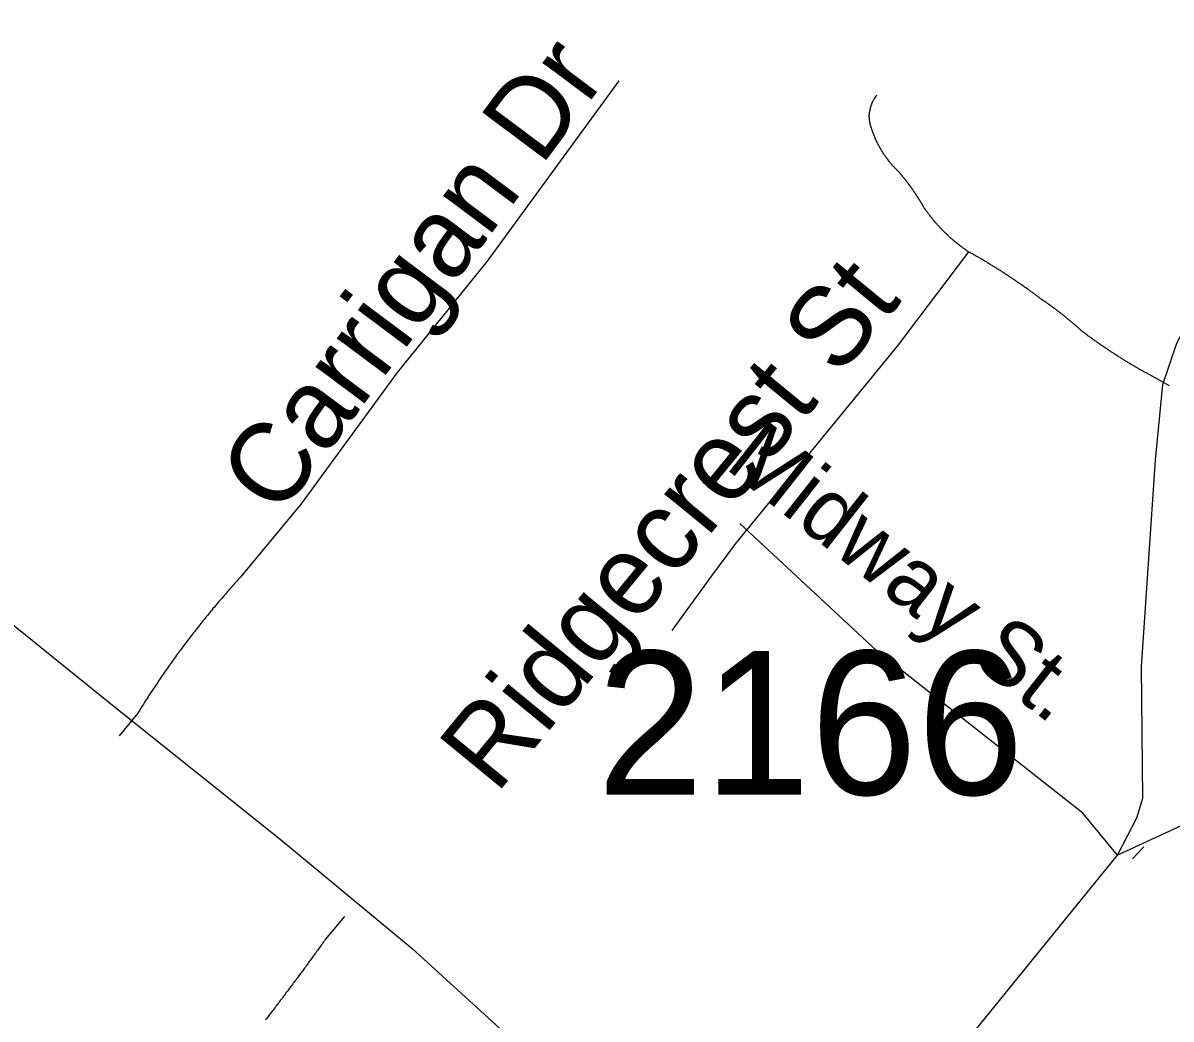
# Model space of a CAD drawing. Extents: x 1268485 to 1426702, y 514839 to 616766.
# Drawn here: x 1382158 to 1383339, y 566922 to 567946 of the extents above; entities that cross this region are included whole.
import ezdxf

# ---------------------------------------------------------------- set-up
doc = ezdxf.new("R2010")
doc.units = 0
for name, color, linetype in [('Old_Level_10', 7, 'Continuous'), ('Old_Level_11', 7, 'Continuous'), ('Old_Level_32', 7, 'Continuous'), ('Old_Level_35', 7, 'Continuous'), ('Old_Level_8', 7, 'Continuous')]:
    doc.layers.add(name, color=color, linetype=linetype)

msp = doc.modelspace()

# ---------------------------------------------------------------- linework, layer by layer
at = {"layer": 'Old_Level_32'}
msp.add_line((1382942.367, 566670.222), (1383284.092, 567090.42), dxfattribs=at)
for points in [[(1380534.151, 568815.164), (1380671.69, 568640.144), (1380830.756, 568435.63), (1380917.258, 568339.89), (1381007.701, 568254.997), (1381161.012, 568117.645), (1381316.447, 567986.454), (1381446.24, 567883.592), (1381593.997, 567768.563), (1381792.828, 567606.283), (1382003.464, 567443.966), (1382255.294, 567240.6), (1382422.686, 567106.967), (1382558.498, 566994.598), (1382687.64, 566876.714), (1382831.728, 566753.127), (1382942.367, 566670.222)], [(1383284.092, 567090.42), (1383304.197, 567128.733), (1383310.306, 567149.118), (1383308.956, 567284.222), (1383323.171, 567496.703), (1383330.745, 567574.517), (1383345.084, 567616.956), (1383456.966, 567828.841), (1383509.575, 567922.606), (1383634.503, 567870.036), (1383711.269, 567842.51)], [(1383973.612, 567551.024), (1383904.667, 567460.658), (1383812.039, 567329.347), (1383776.017, 567295.876), (1383718.3, 567263.73), (1383435.067, 567160.097), (1383284.092, 567090.42)], [(1383284.092, 567090.42), (1383248.554, 567133.669), (1383037.08, 567300.296), (1382895.65, 567431.405)]]:
    msp.add_lwpolyline(points, dxfattribs=at)
at = {"layer": 'Old_Level_35'}
for p, q in [((1383337.744, 567573.146), (1383313.548, 567586.372)), ((1382276.292, 567236.553), (1382257.017, 567213.177)), ((1383311.395, 567099.116), (1383299.604, 567086.506)), ((1382488.828, 567027.246), (1382469.041, 567003.614))]:
    msp.add_line(p, q, dxfattribs=at)
for points in [[(1382771.288, 567886.516), (1382635.543, 567701.149), (1382543.27, 567586.73), (1382444.23, 567451.704), (1382383.021, 567377.577)], [(1383031.089, 567837.561), (1383030.986, 567837.868), (1383030.884, 567838.227), (1383030.781, 567838.586), (1383030.576, 567838.944), (1383030.576, 567839.252), (1383030.473, 567839.611), (1383030.371, 567839.919), (1383030.268, 567840.329), (1383030.166, 567840.687), (1383029.961, 567840.995), (1383029.961, 567841.354), (1383029.858, 567841.764), (1383029.756, 567842.072), (1383029.756, 567842.43), (1383029.653, 567842.79), (1383029.653, 567843.2), (1383029.551, 567843.507), (1383029.346, 567843.866), (1383029.346, 567844.276), (1383029.346, 567844.635), (1383029.243, 567844.943), (1383029.243, 567845.301), (1383029.141, 567845.711), (1383029.141, 567846.07), (1383029.141, 567846.429), (1383029.038, 567846.788), (1383029.038, 567847.146), (1383029.038, 567847.506), (1383029.038, 567847.864), (1383029.038, 567848.274), (1383028.833, 567848.634), (1383028.833, 567848.992), (1383028.833, 567849.3), (1383028.833, 567849.71), (1383028.833, 567850.069), (1383028.833, 567850.427), (1383028.833, 567850.837), (1383028.833, 567851.197), (1383028.833, 567851.555), (1383029.038, 567851.863), (1383029.038, 567852.273), (1383029.038, 567852.632), (1383029.038, 567852.99), (1383029.038, 567853.401), (1383029.141, 567853.76), (1383029.141, 567854.067), (1383029.141, 567854.426), (1383029.243, 567854.836), (1383029.243, 567855.195), (1383029.346, 567855.554), (1383029.346, 567855.861), (1383029.551, 567856.271), (1383029.551, 567856.631), (1383029.653, 567856.989), (1383029.653, 567857.297), (1383029.756, 567857.707), (1383029.858, 567858.066), (1383029.858, 567858.424), (1383029.961, 567858.732), (1383030.166, 567859.142), (1383030.268, 567859.501), (1383030.268, 567859.809), (1383030.371, 567860.167), (1383030.473, 567860.527), (1383030.576, 567860.885), (1383030.781, 567861.244), (1383030.884, 567861.552), (1383030.986, 567861.962), (1383031.089, 567862.269), (1383031.294, 567862.628), (1383031.396, 567862.935), (1383031.499, 567863.295), (1383031.601, 567863.602), (1383031.704, 567863.961), (1383031.909, 567864.32), (1383032.114, 567864.628), (1383032.216, 567864.935), (1383032.421, 567865.294), (1383032.524, 567865.601), (1383032.729, 567865.96), (1383032.832, 567866.268), (1383033.037, 567866.626), (1383033.242, 567866.934), (1383033.344, 567867.242), (1383033.652, 567867.549), (1383033.754, 567867.857), (1383033.857, 567868.164), (1383034.164, 567868.524), (1383034.369, 567868.831), (1383034.472, 567869.139), (1383034.78, 567869.446), (1383034.882, 567869.754), (1383035.087, 567870.061), (1383035.395, 567870.369), (1383035.497, 567870.625), (1383035.702, 567870.933), (1383036.01, 567871.24), (1383036.215, 567871.497), (1383036.42, 567871.804)], [(1383059.078, 567793.115), (1383058.771, 567793.525), (1383058.361, 567793.885), (1383057.95, 567794.243), (1383057.643, 567794.602), (1383057.233, 567795.012), (1383056.925, 567795.371), (1383056.515, 567795.73), (1383056.105, 567796.14), (1383055.797, 567796.499), (1383055.387, 567796.858), (1383054.977, 567797.268), (1383054.67, 567797.678), (1383054.259, 567798.088), (1383053.849, 567798.447), (1383053.542, 567798.857), (1383053.132, 567799.267), (1383052.722, 567799.626), (1383052.517, 567800.087), (1383052.106, 567800.446), (1383051.799, 567800.856), (1383051.389, 567801.266), (1383050.979, 567801.677), (1383050.774, 567802.087), (1383050.363, 567802.497), (1383049.953, 567802.855), (1383049.646, 567803.317), (1383049.338, 567803.727), (1383049.031, 567804.137), (1383048.621, 567804.547), (1383048.415, 567805.008), (1383048.005, 567805.418), (1383047.8, 567805.828), (1383047.39, 567806.239), (1383046.98, 567806.7), (1383046.775, 567807.11), (1383046.365, 567807.571), (1383046.16, 567807.982), (1383045.75, 567808.443), (1383045.545, 567808.853), (1383045.135, 567809.314), (1383044.827, 567809.776), (1383044.52, 567810.186), (1383044.212, 567810.647), (1383044.007, 567811.057), (1383043.597, 567811.519), (1383043.392, 567811.929), (1383043.084, 567812.442), (1383042.777, 567812.852), (1383042.469, 567813.313), (1383042.264, 567813.775), (1383041.854, 567814.236), (1383041.649, 567814.697), (1383041.341, 567815.107), (1383041.136, 567815.62), (1383040.726, 567816.081), (1383040.521, 567816.491), (1383040.213, 567817.004), (1383040.008, 567817.414), (1383039.701, 567817.927), (1383039.496, 567818.388), (1383039.291, 567818.901), (1383038.983, 567819.311), (1383038.778, 567819.824), (1383038.47, 567820.234), (1383038.265, 567820.746), (1383037.958, 567821.207), (1383037.753, 567821.669), (1383037.548, 567822.182), (1383037.24, 567822.643), (1383037.035, 567823.105), (1383036.728, 567823.617), (1383036.522, 567824.13), (1383036.215, 567824.54), (1383036.01, 567825.053), (1383035.907, 567825.565), (1383035.6, 567826.078), (1383035.395, 567826.488), (1383035.087, 567827.001), (1383034.985, 567827.513), (1383034.78, 567828.026), (1383034.472, 567828.487), (1383034.369, 567828.999), (1383034.164, 567829.512), (1383033.857, 567830.025), (1383033.754, 567830.486), (1383033.549, 567830.999), (1383033.344, 567831.512), (1383033.139, 567832.024), (1383032.832, 567832.485), (1383032.729, 567832.998), (1383032.524, 567833.51), (1383032.421, 567834.023), (1383032.216, 567834.485), (1383032.011, 567834.998), (1383031.909, 567835.51), (1383031.601, 567836.023), (1383031.499, 567836.484), (1383031.396, 567836.996), (1383031.089, 567837.561)], [(1383084.71, 567757.078), (1383084.505, 567757.436), (1383084.3, 567757.898), (1383083.992, 567758.256), (1383083.787, 567758.616), (1383083.582, 567759.026), (1383083.377, 567759.384), (1383083.172, 567759.743), (1383082.864, 567760.204), (1383082.659, 567760.564), (1383082.352, 567760.922), (1383082.249, 567761.332), (1383082.044, 567761.691), (1383081.736, 567762.05), (1383081.531, 567762.46), (1383081.224, 567762.819), (1383081.019, 567763.178), (1383080.711, 567763.639), (1383080.506, 567763.998), (1383080.404, 567764.357), (1383080.096, 567764.767), (1383079.891, 567765.126), (1383079.583, 567765.485), (1383079.378, 567765.895), (1383079.173, 567766.253), (1383078.866, 567766.613), (1383078.661, 567767.023), (1383078.353, 567767.381), (1383078.148, 567767.74), (1383077.84, 567768.151), (1383077.635, 567768.509), (1383077.328, 567768.868), (1383077.123, 567769.227), (1383076.918, 567769.637), (1383076.61, 567769.996), (1383076.405, 567770.354), (1383076.098, 567770.765), (1383075.892, 567771.124), (1383075.585, 567771.431), (1383075.38, 567771.79), (1383075.175, 567772.2), (1383074.867, 567772.559), (1383074.662, 567772.918), (1383074.355, 567773.328), (1383074.15, 567773.687), (1383073.842, 567774.045), (1383073.637, 567774.455), (1383073.329, 567774.763), (1383073.124, 567775.122), (1383072.919, 567775.481), (1383072.612, 567775.891), (1383072.407, 567776.25), (1383072.099, 567776.609), (1383071.894, 567776.916), (1383071.586, 567777.326), (1383071.381, 567777.685), (1383071.176, 567778.044), (1383070.766, 567778.454), (1383070.459, 567778.762), (1383070.254, 567779.121), (1383070.048, 567779.479), (1383069.741, 567779.889), (1383069.536, 567780.197), (1383069.228, 567780.556), (1383069.023, 567780.915), (1383068.613, 567781.274), (1383068.408, 567781.632), (1383068.1, 567781.992), (1383067.895, 567782.35), (1383067.588, 567782.709), (1383067.383, 567783.068), (1383066.973, 567783.427), (1383066.768, 567783.735), (1383066.46, 567784.145), (1383066.255, 567784.452), (1383066.05, 567784.811), (1383065.64, 567785.17), (1383065.332, 567785.477), (1383065.127, 567785.888), (1383064.922, 567786.246), (1383064.615, 567786.554), (1383064.205, 567786.913), (1383063.999, 567787.271), (1383063.794, 567787.631), (1383063.487, 567787.938), (1383063.077, 567788.297), (1383062.872, 567788.707), (1383062.667, 567789.014), (1383062.359, 567789.373), (1383062.051, 567789.681), (1383061.744, 567790.039), (1383061.539, 567790.399), (1383061.129, 567790.757), (1383060.924, 567791.065), (1383060.616, 567791.424), (1383060.411, 567791.732), (1383060.001, 567792.039), (1383059.796, 567792.449), (1383059.488, 567792.757), (1383059.078, 567793.115)], [(1383130.846, 567710.941), (1383130.231, 567711.249), (1383129.719, 567711.607), (1383129.206, 567712.017), (1383128.591, 567712.376), (1383128.078, 567712.735), (1383127.668, 567713.197), (1383126.95, 567713.555), (1383126.54, 567713.914), (1383126.028, 567714.324), (1383125.413, 567714.683), (1383124.9, 567715.042), (1383124.387, 567715.503), (1383123.875, 567715.862), (1383123.26, 567716.272), (1383122.747, 567716.682), (1383122.234, 567717.041), (1383121.722, 567717.503), (1383121.106, 567717.861), (1383120.594, 567718.323), (1383120.081, 567718.681), (1383119.671, 567719.143), (1383119.158, 567719.553), (1383118.646, 567719.963), (1383118.031, 567720.373), (1383117.518, 567720.834), (1383117.005, 567721.194), (1383116.493, 567721.604), (1383115.98, 567722.065), (1383115.468, 567722.526), (1383114.955, 567722.937), (1383114.545, 567723.398), (1383114.032, 567723.808), (1383113.52, 567724.269), (1383113.007, 567724.68), (1383112.494, 567725.14), (1383111.982, 567725.551), (1383111.469, 567726.012), (1383110.956, 567726.422), (1383110.546, 567726.883), (1383110.034, 567727.294), (1383109.521, 567727.806), (1383109.111, 567728.268), (1383108.598, 567728.678), (1383108.086, 567729.191), (1383107.676, 567729.601), (1383107.163, 567730.062), (1383106.65, 567730.574), (1383106.24, 567730.984), (1383105.728, 567731.497), (1383105.215, 567731.959), (1383104.702, 567732.42), (1383104.395, 567732.882), (1383103.882, 567733.394), (1383103.369, 567733.855), (1383102.959, 567734.317), (1383102.549, 567734.83), (1383102.037, 567735.291), (1383101.627, 567735.752), (1383101.114, 567736.265), (1383100.601, 567736.726), (1383100.294, 567737.239), (1383099.781, 567737.751), (1383099.371, 567738.264), (1383098.858, 567738.674), (1383098.551, 567739.187), (1383098.038, 567739.699), (1383097.628, 567740.212), (1383097.115, 567740.674), (1383096.705, 567741.186), (1383096.295, 567741.75), (1383095.885, 567742.262), (1383095.372, 567742.775), (1383094.962, 567743.237), (1383094.655, 567743.749), (1383094.142, 567744.262), (1383093.732, 567744.825), (1383093.424, 567745.338), (1383092.912, 567745.8), (1383092.502, 567746.313), (1383092.092, 567746.876), (1383091.579, 567747.389), (1383091.271, 567747.953), (1383090.861, 567748.414), (1383090.451, 567748.927), (1383090.144, 567749.491), (1383089.631, 567750.054), (1383089.221, 567750.567), (1383088.913, 567751.131), (1383088.503, 567751.644), (1383088.093, 567752.207), (1383087.785, 567752.669), (1383087.375, 567753.233), (1383086.965, 567753.797), (1383086.453, 567754.31), (1383086.145, 567754.873), (1383085.735, 567755.437), (1383085.325, 567756.001), (1383085.017, 567756.513), (1383084.71, 567757.078)], [(1383130.846, 567710.941), (1383057.335, 567613.695), (1382891.243, 567410.745)], [(1383206.101, 567661.934), (1383205.383, 567662.497), (1383204.665, 567663.01), (1383203.845, 567663.574), (1383203.127, 567664.137), (1383202.512, 567664.702), (1383201.794, 567665.163), (1383200.974, 567665.727), (1383200.257, 567666.291), (1383199.539, 567666.803), (1383198.719, 567667.367), (1383198.104, 567667.88), (1383197.386, 567668.444), (1383196.668, 567669.008), (1383195.848, 567669.521), (1383195.13, 567670.084), (1383194.413, 567670.546), (1383193.592, 567671.109), (1383192.875, 567671.622), (1383192.26, 567672.186), (1383191.542, 567672.699), (1383190.722, 567673.262), (1383190.004, 567673.775), (1383189.286, 567674.237), (1383188.466, 567674.8), (1383187.748, 567675.313), (1383187.031, 567675.825), (1383186.21, 567676.39), (1383185.493, 567676.851), (1383184.775, 567677.363), (1383183.955, 567677.928), (1383183.237, 567678.44), (1383182.52, 567678.953), (1383181.699, 567679.414), (1383180.982, 567679.926), (1383180.264, 567680.491), (1383179.546, 567681.003), (1383178.726, 567681.516), (1383178.008, 567681.977), (1383177.291, 567682.49), (1383176.471, 567683.002), (1383175.753, 567683.515), (1383175.035, 567683.977), (1383174.215, 567684.54), (1383173.497, 567685.053), (1383172.78, 567685.565), (1383171.959, 567686.078), (1383171.242, 567686.54), (1383170.524, 567687.001), (1383169.704, 567687.513), (1383168.986, 567688.026), (1383168.268, 567688.488), (1383167.551, 567689), (1383166.628, 567689.513), (1383165.91, 567690.026), (1383165.09, 567690.487), (1383164.372, 567690.948), (1383163.655, 567691.461), (1383162.835, 567691.922), (1383162.117, 567692.435), (1383161.399, 567692.947), (1383160.476, 567693.357), (1383159.759, 567693.87), (1383159.041, 567694.383), (1383158.221, 567694.793), (1383157.503, 567695.305), (1383156.786, 567695.818), (1383155.863, 567696.228), (1383155.145, 567696.741), (1383154.325, 567697.203), (1383153.607, 567697.663), (1383152.89, 567698.176), (1383151.967, 567698.638), (1383151.249, 567699.151), (1383150.531, 567699.561), (1383149.711, 567700.073), (1383148.994, 567700.483), (1383148.173, 567700.944), (1383147.353, 567701.457), (1383146.635, 567701.867), (1383145.918, 567702.38), (1383144.995, 567702.79), (1383144.277, 567703.252), (1383143.457, 567703.764), (1383142.739, 567704.174), (1383141.919, 567704.635), (1383141.099, 567705.148), (1383140.381, 567705.558), (1383139.459, 567706.02), (1383138.741, 567706.43), (1383138.023, 567706.943), (1383137.203, 567707.353), (1383136.383, 567707.814), (1383135.665, 567708.275), (1383134.845, 567708.685), (1383134.025, 567709.146), (1383133.205, 567709.557), (1383132.487, 567710.018), (1383131.667, 567710.428), (1383130.846, 567710.941)], [(1383247.419, 567629.381), (1383247.008, 567629.74), (1383246.598, 567630.151), (1383246.086, 567630.509), (1383245.778, 567630.817), (1383245.368, 567631.176), (1383244.958, 567631.586), (1383244.65, 567631.944), (1383244.24, 567632.252), (1383243.728, 567632.611), (1383243.42, 567633.021), (1383243.01, 567633.329), (1383242.6, 567633.687), (1383242.292, 567633.995), (1383241.882, 567634.354), (1383241.37, 567634.764), (1383240.959, 567635.072), (1383240.652, 567635.43), (1383240.242, 567635.789), (1383239.832, 567636.148), (1383239.422, 567636.507), (1383239.011, 567636.815), (1383238.601, 567637.173), (1383238.294, 567637.481), (1383237.781, 567637.891), (1383237.371, 567638.198), (1383236.961, 567638.558), (1383236.653, 567638.865), (1383236.141, 567639.275), (1383235.731, 567639.583), (1383235.423, 567639.941), (1383235.013, 567640.249), (1383234.5, 567640.608), (1383234.09, 567640.916), (1383233.783, 567641.326), (1383233.372, 567641.633), (1383232.86, 567641.941), (1383232.45, 567642.299), (1383232.142, 567642.607), (1383231.63, 567643.017), (1383231.219, 567643.325), (1383230.912, 567643.632), (1383230.502, 567643.992), (1383229.989, 567644.299), (1383229.579, 567644.607), (1383229.271, 567645.017), (1383228.759, 567645.324), (1383228.349, 567645.632), (1383228.041, 567645.94), (1383227.528, 567646.298), (1383227.118, 567646.606), (1383226.708, 567646.913), (1383226.298, 567647.272), (1383225.888, 567647.631), (1383225.478, 567647.938), (1383224.965, 567648.246), (1383224.658, 567648.554), (1383224.145, 567648.964), (1383223.735, 567649.271), (1383223.325, 567649.579), (1383222.915, 567649.886), (1383222.505, 567650.194), (1383222.095, 567650.502), (1383221.582, 567650.809), (1383221.274, 567651.168), (1383220.762, 567651.476), (1383220.352, 567651.834), (1383220.044, 567652.142), (1383219.531, 567652.45), (1383219.121, 567652.757), (1383218.609, 567653.065), (1383218.301, 567653.372), (1383217.891, 567653.68), (1383217.378, 567653.987), (1383216.968, 567654.295), (1383216.456, 567654.603), (1383216.148, 567654.962), (1383215.635, 567655.269), (1383215.225, 567655.577), (1383214.713, 567655.885), (1383214.405, 567656.192), (1383213.893, 567656.5), (1383213.482, 567656.807), (1383213.175, 567657.115), (1383212.662, 567657.422), (1383212.252, 567657.73), (1383211.739, 567657.986), (1383211.329, 567658.293), (1383210.919, 567658.601), (1383210.509, 567658.96), (1383209.997, 567659.268), (1383209.586, 567659.575), (1383209.176, 567659.883), (1383208.766, 567660.139), (1383208.254, 567660.447), (1383207.843, 567660.754), (1383207.331, 567661.062), (1383207.023, 567661.318), (1383206.511, 567661.626), (1383206.101, 567661.934)], [(1383313.548, 567586.372), (1383312.728, 567586.73), (1383312.112, 567587.192), (1383311.395, 567587.551), (1383310.575, 567587.961), (1383309.959, 567588.32), (1383309.242, 567588.73), (1383308.627, 567589.14), (1383307.909, 567589.499), (1383307.294, 567589.858), (1383306.474, 567590.319), (1383305.858, 567590.678), (1383305.141, 567591.139), (1383304.526, 567591.498), (1383303.705, 567591.857), (1383303.09, 567592.318), (1383302.373, 567592.677), (1383301.655, 567593.139), (1383301.04, 567593.497), (1383300.425, 567593.959), (1383299.604, 567594.317), (1383298.989, 567594.727), (1383298.271, 567595.137), (1383297.656, 567595.548), (1383296.836, 567595.958), (1383296.221, 567596.368), (1383295.503, 567596.727), (1383294.888, 567597.188), (1383294.17, 567597.65), (1383293.453, 567598.008), (1383292.735, 567598.418), (1383292.12, 567598.88), (1383291.505, 567599.238), (1383290.787, 567599.7), (1383290.172, 567600.11), (1383289.352, 567600.52), (1383288.737, 567600.931), (1383288.019, 567601.392), (1383287.404, 567601.802), (1383286.789, 567602.263), (1383285.968, 567602.622), (1383285.353, 567603.084), (1383284.635, 567603.494), (1383284.02, 567603.955), (1383283.405, 567604.365), (1383282.585, 567604.827), (1383281.97, 567605.185), (1383281.355, 567605.647), (1383280.637, 567606.057), (1383280.022, 567606.518), (1383279.407, 567606.928), (1383278.586, 567607.39), (1383277.971, 567607.8), (1383277.356, 567608.261), (1383276.638, 567608.671), (1383276.023, 567609.133), (1383275.408, 567609.543), (1383274.588, 567610.004), (1383273.973, 567610.414), (1383273.358, 567610.926), (1383272.64, 567611.388), (1383272.025, 567611.798), (1383271.41, 567612.259), (1383270.589, 567612.669), (1383269.974, 567613.131), (1383269.359, 567613.541), (1383268.744, 567614.054), (1383268.026, 567614.515), (1383267.411, 567614.925), (1383266.796, 567615.387), (1383266.078, 567615.899), (1383265.361, 567616.309), (1383264.745, 567616.77), (1383264.13, 567617.181), (1383263.515, 567617.693), (1383262.797, 567618.103), (1383262.08, 567618.565), (1383261.465, 567619.078), (1383260.849, 567619.488), (1383260.234, 567620), (1383259.517, 567620.461), (1383258.901, 567620.871), (1383258.286, 567621.384), (1383257.671, 567621.794), (1383256.953, 567622.307), (1383256.338, 567622.769), (1383255.621, 567623.23), (1383255.005, 567623.691), (1383254.39, 567624.204), (1383253.775, 567624.614), (1383253.16, 567625.127), (1383252.545, 567625.588), (1383251.827, 567626.049), (1383251.109, 567626.562), (1383250.494, 567627.023), (1383249.879, 567627.485), (1383249.264, 567627.946), (1383248.649, 567628.458), (1383248.034, 567628.92), (1383247.419, 567629.381)], [(1382891.243, 567410.745), (1382866.329, 567377.577), (1382825.524, 567321.547)], [(1382383.021, 567377.577), (1382381.791, 567376.244), (1382380.663, 567374.963), (1382379.331, 567373.579), (1382378.1, 567372.246), (1382376.972, 567370.913), (1382375.742, 567369.632), (1382374.614, 567368.247), (1382373.384, 567366.914), (1382372.256, 567365.582), (1382371.026, 567364.249), (1382369.898, 567362.865), (1382368.668, 567361.583), (1382367.54, 567360.199), (1382366.412, 567358.867), (1382365.079, 567357.482), (1382363.952, 567356.201), (1382362.926, 567354.816), (1382361.594, 567353.433), (1382360.466, 567352.048), (1382359.338, 567350.767), (1382358.21, 567349.383), (1382356.98, 567347.999), (1382355.852, 567346.614), (1382354.724, 567345.231), (1382353.597, 567343.898), (1382352.469, 567342.513), (1382351.238, 567341.13), (1382350.111, 567339.745), (1382348.983, 567338.361), (1382347.855, 567336.977), (1382346.727, 567335.542), (1382345.599, 567334.209), (1382344.472, 567332.825), (1382343.344, 567331.44), (1382342.216, 567330.005), (1382341.088, 567328.621), (1382339.961, 567327.237), (1382339.038, 567325.802), (1382337.91, 567324.418), (1382336.782, 567322.982), (1382335.654, 567321.65), (1382334.527, 567320.163), (1382333.399, 567318.83), (1382332.374, 567317.394), (1382331.246, 567315.959), (1382330.118, 567314.575), (1382328.99, 567313.14), (1382327.965, 567311.705), (1382326.837, 567310.269), (1382325.709, 567308.885), (1382324.787, 567307.449), (1382323.659, 567306.014), (1382322.634, 567304.579), (1382321.506, 567303.143), (1382320.481, 567301.708), (1382319.353, 567300.273), (1382318.328, 567298.837), (1382317.2, 567297.351), (1382316.277, 567295.916), (1382315.149, 567294.48), (1382314.124, 567293.045), (1382313.099, 567291.558), (1382311.971, 567290.122), (1382311.048, 567288.687), (1382310.023, 567287.252), (1382308.895, 567285.766), (1382307.87, 567284.33), (1382306.845, 567282.792), (1382305.922, 567281.357), (1382304.794, 567279.922), (1382303.769, 567278.435), (1382302.744, 567276.999), (1382301.718, 567275.513), (1382300.796, 567274.026), (1382299.77, 567272.54), (1382298.745, 567271.053), (1382297.72, 567269.617), (1382296.797, 567268.131), (1382295.772, 567266.644), (1382294.747, 567265.106), (1382293.721, 567263.671), (1382292.799, 567262.185), (1382291.773, 567260.698), (1382290.748, 567259.211), (1382289.723, 567257.673), (1382288.8, 567256.186), (1382287.775, 567254.7), (1382286.852, 567253.213), (1382285.827, 567251.675), (1382284.904, 567250.189), (1382283.879, 567248.702), (1382282.956, 567247.164), (1382282.033, 567245.678), (1382281.008, 567244.191), (1382280.085, 567242.602), (1382279.163, 567241.115), (1382278.24, 567239.629), (1382277.215, 567238.142), (1382276.292, 567236.553)], [(1382469.041, 567003.614), (1382468.221, 567002.486), (1382467.4, 567001.358), (1382466.58, 567000.231), (1382465.863, 566999.051), (1382465.042, 566997.923), (1382464.222, 566996.795), (1382463.402, 566995.668), (1382462.582, 566994.54), (1382461.761, 566993.464), (1382461.044, 566992.336), (1382460.121, 566991.208), (1382459.403, 566990.08), (1382458.481, 566988.953), (1382457.763, 566987.825), (1382456.84, 566986.697), (1382456.123, 566985.569), (1382455.2, 566984.441), (1382454.482, 566983.314), (1382453.662, 566982.186), (1382452.739, 566981.058), (1382452.022, 566979.93), (1382451.099, 566978.803), (1382450.381, 566977.675), (1382449.458, 566976.547), (1382448.741, 566975.419), (1382447.92, 566974.291), (1382446.998, 566973.164), (1382446.28, 566972.087), (1382445.357, 566970.959), (1382444.64, 566969.831), (1382443.717, 566968.755), (1382442.897, 566967.627), (1382442.076, 566966.499), (1382441.256, 566965.372), (1382440.539, 566964.244), (1382439.616, 566963.116), (1382438.796, 566961.988), (1382437.975, 566960.861), (1382437.155, 566959.835), (1382436.233, 566958.707), (1382435.515, 566957.58), (1382434.592, 566956.452), (1382433.772, 566955.324), (1382432.952, 566954.247), (1382432.131, 566953.119), (1382431.209, 566951.992), (1382430.491, 566950.864), (1382429.671, 566949.736), (1382428.748, 566948.711), (1382428.03, 566947.583), (1382427.108, 566946.455), (1382426.287, 566945.327), (1382425.467, 566944.251), (1382424.647, 566943.124), (1382423.724, 566941.996), (1382422.904, 566940.919), (1382422.084, 566939.791), (1382421.264, 566938.663), (1382420.341, 566937.587), (1382419.521, 566936.51), (1382418.701, 566935.382), (1382417.88, 566934.255), (1382416.958, 566933.178), (1382416.137, 566932.051), (1382415.42, 566931.025), (1382414.497, 566929.898), (1382413.574, 566928.77), (1382412.754, 566927.693), (1382411.831, 566926.565), (1382411.114, 566925.437), (1382410.293, 566924.361), (1382409.371, 566923.233), (1382408.55, 566922.208), (1382407.628, 566921.08)]]:
    msp.add_lwpolyline(points, dxfattribs=at)

# ---------------------------------------------------------------- texts
at = {"layer": 'Old_Level_10'}
for s, rotation, p in [('Carrigan Dr', 53.237589, (1382421.11, 567436.548)), ('Ridgecrest St', 50.604861, (1382645.051, 567152.131))]:
    msp.add_text(s, height=82.02083, rotation=rotation, dxfattribs=at).set_placement(p)
at = {"layer": 'Old_Level_11'}
msp.add_text('Midway St.', height=65.6167, rotation=321.764392, dxfattribs=at).set_placement((1382878.987, 567489.33))
at = {"layer": 'Old_Level_8'}
msp.add_text('2166', height=147.6375, dxfattribs=at).set_placement((1382748.621, 567152.658))

doc.saveas('drawing.dxf')
